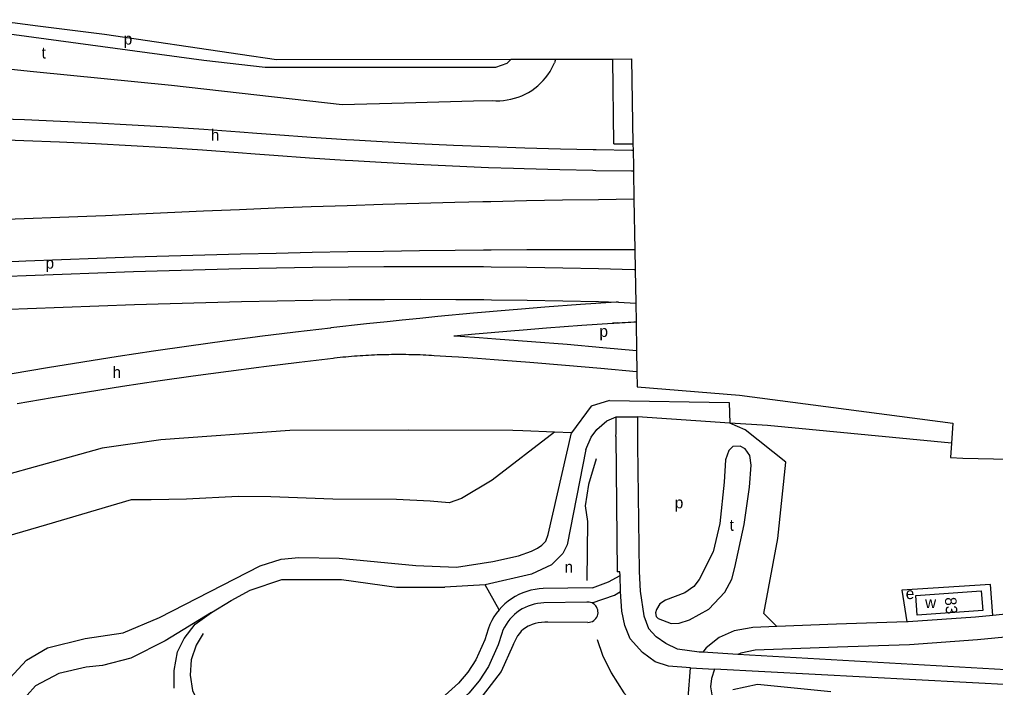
# Model space of a CAD drawing. Extents: x 159441 to 162086, y 388175 to 389787.
# Drawn here: x 160414.4 to 160755.3, y 389541.2 to 389774.4 of the extents above; entities that cross this region are included whole.
import ezdxf

# ---------------------------------------------------------------- set-up
doc = ezdxf.new("R2010")
doc.units = 0
for name, color, linetype in [('BLT_Basislijn', 7, 'Continuous'), ('BLT_Bebouwing', 7, 'Continuous'), ('BLT_Centroide', 7, 'Continuous'), ('BLT_Gemeentegrens', 7, 'Continuous'), ('BLT_Huisnummer', 7, 'Continuous'), ('BLT_Vlakafsluiter', 7, 'Continuous')]:
    doc.layers.add(name, color=color, linetype=linetype)

msp = doc.modelspace()

# ---------------------------------------------------------------- linework, layer by layer
at = {"layer": 'BLT_Basislijn'}
for p, q in [((160621.95, 389731.01), (160621.69, 389760.63)), ((160572.96, 389745.98), (160579.51, 389746.1)), ((160621.95, 389731.01), (160628.68, 389730.98)), ((160622.75, 389630.08), (160622.81, 389635.64)), ((160622.81, 389635.64), (160630.25, 389635.65)), ((160662.53, 389633.53), (160630.25, 389635.65)), ((160601.27, 389630.39), (160590.25, 389630.85)), ((160607.2, 389630.15), (160601.27, 389630.39)), ((160622.73, 389628.87), (160622.75, 389630.08)), ((160622.73, 389628.87), (160623.2, 389581.55)), ((160577.11, 389576.98), (160563, 389576.26)), ((160581.9, 389568.31), (160577.11, 389576.98)), ((160614.5, 389576.04), (160597.27, 389575.74)), ((160612.61, 389571.01), (160597.58, 389570.74)), ((160592.05, 389562.61), (160590.42, 389561.55)), ((160612.96, 389563.91), (160598.96, 389564.05)), ((160768.32, 389546.82), (160665.35, 389552.76))]:
    msp.add_line(p, q, dxfattribs=at)
for points in [[(160586.14, 389760.59), (160584.63, 389759.03), (160580.7, 389757.63), (160500.26, 389757.63), (160478.78, 389760.08), (160408.26, 389769.66), (160375.16, 389773.87)], [(160309.5, 389770.39), (160310.22, 389765.45), (160310.97, 389763.12), (160312.44, 389761.82), (160314.4, 389761.31), (160328.84, 389761.31), (160352.53, 389761.31), (160383.75, 389759.94), (160419.35, 389756.24), (160467.55, 389751.45), (160527.1, 389744.78), (160548.72, 389745.35), (160572.96, 389745.98)], [(160601.67, 389760.61), (160601.55, 389760.16), (160601.31, 389759.31)], [(160579.51, 389746.1), (160580.83, 389746.04), (160582.15, 389746.05), (160583.47, 389746.14), (160584.77, 389746.32), (160586.07, 389746.57), (160587.35, 389746.9), (160588.6, 389747.31), (160589.83, 389747.79), (160591.03, 389748.35), (160592.19, 389748.98), (160593.31, 389749.68), (160594.39, 389750.44), (160595.42, 389751.27), (160596.39, 389752.16), (160597.31, 389753.1), (160598.18, 389754.1), (160598.98, 389755.15), (160599.71, 389756.25), (160600.38, 389757.39), (160600.97, 389758.57), (160601.31, 389759.31)], [(160628.72, 389728.68), (160628.25, 389728.68), (160615.8, 389728.88), (160614.82, 389728.89), (160603.34, 389729.15), (160590.89, 389729.5), (160578.44, 389729.93), (160565.99, 389730.44), (160553.55, 389731.02), (160541.11, 389731.68), (160531.24, 389732.26), (160528.67, 389732.42), (160516.24, 389733.24), (160503.82, 389734.14), (160497.31, 389734.64), (160491.36, 389735.09), (160478.85, 389736), (160466.33, 389736.83), (160453.81, 389737.58), (160441.29, 389738.25), (160428.76, 389738.84), (160416.23, 389739.35), (160404.04, 389739.78)], [(160586.99, 389722.38), (160578.17, 389722.68), (160565.67, 389723.19), (160553.19, 389723.78), (160540.7, 389724.44), (160530.79, 389725.03), (160528.22, 389725.19), (160515.74, 389726.01), (160503.27, 389726.91), (160496.74, 389727.41), (160490.81, 389727.87), (160478.35, 389728.77), (160465.88, 389729.59), (160453.4, 389730.34), (160440.92, 389731.01), (160428.44, 389731.6), (160415.95, 389732.11), (160403.81, 389732.53)], [(160628.84, 389721.42), (160628.16, 389721.43), (160615.66, 389721.63), (160614.68, 389721.65), (160603.16, 389721.9), (160590.66, 389722.25), (160586.99, 389722.38)], [(160629.01, 389711.68), (160616.64, 389711.5), (160604.09, 389711.3), (160591.54, 389711.06), (160579, 389710.78), (160576.29, 389710.72), (160566.45, 389710.48), (160553.91, 389710.15), (160541.36, 389709.78), (160528.82, 389709.39), (160516.28, 389708.96), (160503.75, 389708.5), (160491.21, 389708.01), (160478.67, 389707.48), (160466.14, 389706.93), (160453.61, 389706.35), (160444.49, 389705.9), (160441.08, 389705.78), (160428.54, 389705.33), (160416.01, 389704.84), (160403.48, 389704.33)], [(160629.32, 389694), (160629.14, 389694), (160616.64, 389694.02), (160604.13, 389694.01), (160591.63, 389693.96), (160579.12, 389693.88), (160576.43, 389693.86), (160566.62, 389693.77), (160554.11, 389693.63), (160541.61, 389693.46), (160529.1, 389693.26), (160516.6, 389693.03), (160504.1, 389692.76), (160491.6, 389692.46), (160479.1, 389692.14), (160466.59, 389691.78), (160454.1, 389691.39), (160441.6, 389690.97), (160429.1, 389690.51), (160416.6, 389690.03), (160404.11, 389689.52)], [(160404.32, 389684.52), (160416.8, 389685.03), (160429.29, 389685.52), (160441.77, 389685.97), (160454.26, 389686.39), (160466.74, 389686.78), (160479.23, 389687.14), (160491.72, 389687.47), (160504.21, 389687.74), (160516.7, 389687.96), (160529.19, 389688.11), (160541.69, 389688.2), (160554.18, 389688.23), (160566.67, 389688.2), (160576.47, 389688.13), (160579.17, 389688.1), (160591.66, 389687.94), (160604.15, 389687.72), (160616.64, 389687.44), (160629.13, 389687.09), (160629.44, 389687.08)], [(160404.81, 389673.03), (160417.26, 389673.54), (160429.72, 389674.03), (160442.17, 389674.48), (160454.63, 389674.9), (160467.09, 389675.29), (160479.55, 389675.64), (160492.01, 389675.97), (160504.47, 389676.25), (160516.93, 389676.46), (160529.39, 389676.61), (160541.86, 389676.7), (160554.32, 389676.73), (160566.79, 389676.7), (160576.56, 389676.63), (160579.25, 389676.6), (160591.71, 389676.44), (160604.18, 389676.22), (160616.64, 389675.94), (160623.59, 389675.75)], [(160623.59, 389675.75), (160622.81, 389675.7), (160610.34, 389674.86), (160597.87, 389673.93), (160589.79, 389673.29), (160585.41, 389672.93), (160572.95, 389671.85), (160560.5, 389670.7), (160554.22, 389670.08), (160548.06, 389669.46), (160542.87, 389668.92), (160535.63, 389668.13), (160523.2, 389666.71), (160522.99, 389666.69), (160510.79, 389665.24), (160498.38, 389663.7), (160496.71, 389663.48), (160485.98, 389662.07), (160473.6, 389660.37), (160461.22, 389658.6), (160448.86, 389656.74), (160436.5, 389654.81), (160424.16, 389652.8), (160411.84, 389650.71)], [(160566.06, 389663.99), (160573.59, 389664.68), (160586.01, 389665.76), (160590.37, 389666.12), (160598.42, 389666.76), (160610.85, 389667.68), (160621.52, 389668.4), (160623.28, 389668.52), (160621.52, 389668.4), (160621.94, 389668.43), (160622.94, 389668.49), (160623.94, 389668.56), (160624.94, 389668.62), (160625.94, 389668.68), (160626.94, 389668.74), (160627.93, 389668.79), (160628.93, 389668.85), (160629.75, 389668.89)], [(160566.06, 389663.99), (160568.28, 389663.85), (160574.92, 389663.4), (160580.75, 389662.98), (160588.53, 389662.4), (160593.22, 389662.04), (160605.68, 389661.01), (160618.13, 389659.91), (160629.93, 389658.8)], [(160413.62, 389640.37), (160425.88, 389642.44), (160438.16, 389644.44), (160450.45, 389646.36), (160462.75, 389648.21), (160475.06, 389649.98), (160487.38, 389651.67), (160498.05, 389653.07), (160499.71, 389653.28), (160512.05, 389654.82), (160523.97, 389656.23), (160524.41, 389656.28), (160525.4, 389656.39), (160526.4, 389656.49), (160527.39, 389656.59), (160528.39, 389656.69), (160529.38, 389656.78), (160530.38, 389656.86), (160531.38, 389656.94), (160532.37, 389657.02), (160533.37, 389657.09), (160534.37, 389657.15), (160535.37, 389657.21), (160536.37, 389657.27), (160537.36, 389657.32), (160538.36, 389657.36), (160539.36, 389657.4), (160540.36, 389657.44), (160541.36, 389657.47), (160542.36, 389657.49), (160543.36, 389657.51), (160544.36, 389657.53), (160545.36, 389657.54), (160546.36, 389657.54), (160547.36, 389657.54), (160548.36, 389657.54), (160549.36, 389657.53), (160550.36, 389657.51), (160551.36, 389657.49), (160552.36, 389657.47), (160553.36, 389657.44), (160554.36, 389657.4), (160555.36, 389657.36), (160556.36, 389657.32), (160557.36, 389657.27), (160558.35, 389657.21), (160559.25, 389657.16)], [(160559.25, 389657.16), (160565.46, 389656.77), (160567.8, 389656.61), (160574.41, 389656.16), (160580.23, 389655.75), (160587.97, 389655.17), (160592.65, 389654.81), (160605.06, 389653.79), (160617.47, 389652.69), (160629.88, 389651.52), (160630.05, 389651.5)], [(160620.43, 389641.37), (160614.05, 389639.44), (160607.2, 389630.15)], [(160620.43, 389641.37), (160662.27, 389640.67), (160662.53, 389633.53)], [(160612.25, 389624.31), (160614.08, 389628.57), (160616.07, 389631.27), (160619.5, 389634.28), (160622.81, 389635.64)], [(160630.25, 389635.65), (160630.3, 389627.22)], [(160739.92, 389626.54), (160675.68, 389632.67), (160662.53, 389633.53)], [(160678.88, 389562.46), (160674.32, 389567.03), (160679.31, 389593.25), (160682.02, 389619.92), (160667.89, 389631.18), (160662.53, 389633.53)], [(160601.27, 389630.39), (160579.47, 389613.62), (160568.82, 389607.15), (160564.51, 389605.67), (160557.84, 389606.23), (160546.1, 389606.84), (160523.85, 389606.95), (160502.19, 389607.73), (160490.81, 389607.84), (160472.72, 389606.91), (160460.44, 389606.77), (160453.42, 389606.77), (160423.89, 389597.96), (160404.15, 389592.23)], [(160408.17, 389541.3), (160416.84, 389550.74), (160424.25, 389555.01), (160437.38, 389558.27), (160450.65, 389560.23), (160463.34, 389565.62), (160498.44, 389583.72), (160505.77, 389586.04), (160511.99, 389586.55), (160526.12, 389586.33), (160552.82, 389583.79), (160567.09, 389583.25), (160579.74, 389585.24), (160588.74, 389587.2), (160593.28, 389588.83), (160595.3, 389589.81), (160596.87, 389590.89), (160598.22, 389592.23), (160599.09, 389594.65), (160607.2, 389630.15)], [(160590.25, 389630.85), (160586.75, 389630.93), (160550.22, 389631.01), (160508.79, 389630.94), (160463.84, 389627.69), (160443.29, 389624.78), (160435.33, 389622.54)], [(160630.3, 389627.22), (160630.31, 389625.95)], [(160612.25, 389624.31), (160605.74, 389590.99), (160604.14, 389587.95), (160600.24, 389584.02), (160593.23, 389580.79), (160577.11, 389576.98)], [(160630.31, 389625.95), (160630.81, 389581.71), (160631.15, 389574.85)], [(160666.12, 389625.47), (160663.59, 389625.31), (160662.19, 389623.93), (160660.99, 389620.63), (160660.57, 389612.89), (160658.96, 389598.46), (160656.68, 389588.53), (160651.84, 389578.86), (160649.9, 389576.45), (160646.82, 389574.28), (160640.04, 389571.68), (160638.01, 389570.4), (160636.9, 389568.46), (160636.49, 389567.29), (160636.74, 389566.03), (160637.51, 389565.27)], [(160660.78, 389574.43), (160663.23, 389579), (160664.27, 389583.11), (160667.47, 389598.14), (160669.32, 389611.17), (160669.94, 389618.77), (160669.54, 389622.24), (160667.91, 389624.51), (160666.12, 389625.47)], [(160435.33, 389622.54), (160408.56, 389615.14), (160385.5, 389605.96), (160364.33, 389592.24), (160345.18, 389582), (160331.29, 389576.51), (160312.03, 389571.36), (160292.43, 389569.68), (160273.62, 389570.35), (160257.61, 389573.71), (160211.13, 389589.28), (160174.96, 389593.76), (160098.47, 389601.03), (160043.82, 389605.07), (159988.95, 389605.07)], [(160615.77, 389621.03), (160613.14, 389612.1), (160612.01, 389604.63), (160612.84, 389599.11), (160612.57, 389578.58)], [(160905.66, 389583.02), (160868.48, 389575.06), (160828.46, 389567.64), (160793.52, 389562.41), (160773.15, 389560.18), (160748.98, 389557.78), (160725.21, 389556.1), (160700.05, 389555.29), (160671.4, 389554.17), (160666.39, 389553.23), (160665.35, 389552.76)], [(160614.5, 389576.04), (160620.12, 389578.04), (160624.15, 389580.33)], [(160624.15, 389580.33), (160624.12, 389581.57), (160623.2, 389581.55)], [(160624.31, 389574.67), (160624.15, 389580.33)], [(160481.43, 389567.42), (160488.36, 389571.57), (160494.95, 389575.21), (160506.06, 389578.89), (160526.88, 389578.89), (160546.06, 389576.26), (160563, 389576.26)], [(160597.27, 389575.74), (160595.96, 389575.66), (160594.49, 389575.46), (160593.03, 389575.16), (160591.6, 389574.76), (160590.2, 389574.26), (160588.83, 389573.66), (160587.52, 389572.97), (160586.26, 389572.19), (160585.05, 389571.32), (160583.91, 389570.37), (160582.84, 389569.33), (160581.9, 389568.31)], [(160754.35, 389566.36), (160753.5, 389577.19), (160722.56, 389575.16), (160724.26, 389564.08)], [(160614.4, 389570.7), (160622.21, 389573.47), (160624.31, 389574.67)], [(160653.91, 389525.25), (160650.26, 389529.89), (160647.92, 389537.63), (160648.79, 389548.02), (160641.12, 389548.67), (160636.42, 389550.2), (160631.98, 389553.36), (160627.71, 389558.13), (160625.84, 389562.88), (160624.74, 389567.87), (160624.31, 389574.67)], [(160631.15, 389574.85), (160632.52, 389566.26), (160634.13, 389561.75)], [(160637.51, 389565.27), (160638.93, 389564.7), (160642, 389563.52), (160644.83, 389563.64), (160648.44, 389564.81), (160655.17, 389568.55), (160660.78, 389574.43)], [(160597.58, 389570.74), (160596.44, 389570.68), (160595.32, 389570.53), (160594.21, 389570.3), (160593.11, 389569.99), (160592.05, 389569.61), (160591.01, 389569.16), (160590, 389568.63), (160589.04, 389568.03), (160588.12, 389567.37), (160587.25, 389566.64), (160586.43, 389565.85), (160585.67, 389565.01), (160584.97, 389564.12), (160584.34, 389563.18), (160583.77, 389562.2), (160583.27, 389561.18), (160582.83, 389560.08)], [(160614.4, 389570.7), (160613.9, 389570.89), (160613.38, 389570.99), (160612.85, 389571.02), (160612.61, 389571.01)], [(160612.96, 389563.91), (160613.49, 389563.96), (160614.01, 389564.08), (160614.51, 389564.28), (160614.96, 389564.56), (160615.38, 389564.89), (160615.73, 389565.29), (160616.03, 389565.74), (160616.25, 389566.22), (160616.4, 389566.73), (160616.47, 389567.26), (160616.46, 389567.79), (160616.37, 389568.32), (160616.21, 389568.82), (160615.97, 389569.3), (160615.66, 389569.74), (160615.29, 389570.12), (160614.87, 389570.44), (160614.4, 389570.7)], [(160795.59, 389570.81), (160792.49, 389570.34), (160772.33, 389568.14), (160754.35, 389566.36)], [(160481.43, 389567.42), (160465.31, 389557.49), (160453.34, 389551.39), (160443.39, 389548.82), (160437.75, 389548.31), (160428.15, 389546.06), (160420.07, 389541.8), (160414.23, 389535.28), (160410.4, 389517.69), (160405.5, 389509.12), (160402.38, 389505.22), (160392.13, 389506.37)], [(160468.41, 389540.92), (160468.41, 389547.15), (160469.59, 389553.64), (160471.91, 389558.26), (160475.79, 389563.27), (160481.43, 389567.42)], [(160581.9, 389568.31), (160580.92, 389567.06), (160580.09, 389565.83), (160579.35, 389564.54), (160578.7, 389563.2), (160578.05, 389561.52)], [(160754.35, 389566.36), (160748.3, 389565.76), (160724.8, 389564.09), (160724.26, 389564.08)], [(160598.96, 389564.05), (160597.84, 389564.03), (160596.71, 389563.93), (160595.6, 389563.76), (160594.51, 389563.5), (160593.43, 389563.17), (160592.39, 389562.76), (160592.05, 389562.61)], [(160669.93, 389562.03), (160663.99, 389560.92), (160658.81, 389558.61), (160654.19, 389555.06), (160653.1, 389553.47)], [(160678.88, 389562.46), (160670.51, 389562.14), (160669.93, 389562.03)], [(160724.26, 389564.08), (160699.76, 389563.28), (160678.88, 389562.46)], [(160478.55, 389560), (160476.08, 389556.02), (160474.41, 389550.88), (160474, 389545.49), (160474.86, 389540.16), (160481.04, 389526.71), (160495.55, 389499.3), (160499.73, 389487.62), (160500.56, 389481.57), (160499.69, 389475.53), (160496.75, 389467.95), (160482.78, 389444.2), (160470.63, 389429.55), (160468.1, 389428.23), (160465.46, 389427.99), (160462.41, 389428.91), (160458.27, 389431.33)], [(160578.05, 389561.52), (160576.94, 389557.84), (160573.77, 389550.87), (160570.97, 389546.5), (160567.74, 389542.74), (160558.43, 389534.33), (160550.56, 389529.34), (160537.35, 389522.64), (160534.23, 389520.17), (160529.96, 389516.03), (160526.51, 389510.69), (160519.54, 389497.85), (160508.28, 389473.12)], [(160582.83, 389560.08), (160581.63, 389556.08), (160578.17, 389548.47), (160574.99, 389543.51), (160571.33, 389539.24), (160561.47, 389530.34), (160553.04, 389524.99), (160540.06, 389518.41), (160537.53, 389516.41), (160533.85, 389512.84), (160530.82, 389508.14), (160524.02, 389495.61), (160512.51, 389470.47)], [(160590.42, 389561.55), (160589.68, 389560.82), (160589.01, 389560.04), (160588.39, 389559.2), (160587.84, 389558.33), (160587.37, 389557.41), (160586.96, 389556.46), (160586.74, 389555.83)], [(160653.1, 389553.47), (160651.74, 389553.55), (160644.21, 389554.6), (160640.17, 389556.6), (160636.73, 389558.93), (160634.13, 389561.75)], [(160586.74, 389555.83), (160582.63, 389546.79), (160573.72, 389535.17), (160567.67, 389529.45), (160566.08, 389528.25)], [(160616.2, 389557.93), (160618.05, 389552.5), (160621.02, 389546.29), (160625.45, 389539.28), (160629.87, 389534.38), (160634.45, 389531.09), (160639.17, 389529.12)], [(160780.23, 389541.09), (160657.14, 389547.54), (160656.1, 389544.28), (160655.78, 389541.39), (160656.45, 389537.21), (160657.89, 389534.52)], [(160663.56, 389540.47), (160672.17, 389542.33), (160697.75, 389539.8)]]:
    msp.add_lwpolyline(points, dxfattribs=at)
at = {"layer": 'BLT_Bebouwing'}
msp.add_lwpolyline([(160727.43, 389573.34), (160750.33, 389574.99), (160750.82, 389568.13), (160727.94, 389566.5)], close=True, dxfattribs=at)
at = {"layer": 'BLT_Gemeentegrens'}
for points in [[(160385.53, 389774.41), (160397.29, 389773.2), (160400.95, 389772.73), (160411.95, 389773.35), (160420.8, 389772.23), (160444.09, 389769.27), (160491.51, 389762.36), (160504.24, 389760.51), (160586.14, 389760.59)], [(160586.14, 389760.59), (160601.67, 389760.61)], [(160601.67, 389760.61), (160611.38, 389760.62), (160621.69, 389760.63)], [(160621.69, 389760.63), (160628.16, 389760.64), (160628.68, 389730.98)], [(160628.68, 389730.98), (160628.72, 389728.68)], [(160628.72, 389728.68), (160628.81, 389723.09), (160628.84, 389721.42)], [(160628.84, 389721.42), (160629.01, 389711.68)], [(160629.01, 389711.68), (160629.32, 389694)], [(160629.32, 389694), (160629.44, 389687.08)], [(160629.44, 389687.08), (160629.64, 389675.42)], [(160629.64, 389675.42), (160629.75, 389668.89)], [(160629.75, 389668.89), (160629.93, 389658.8)], [(160629.93, 389658.8), (160630.05, 389651.5)], [(160630.05, 389651.5), (160630.15, 389646.16), (160665.84, 389643.23), (160740.4, 389633.44), (160739.92, 389626.54)], [(160739.92, 389626.54), (160739.57, 389621.51), (160743.83, 389621.29), (160749.27, 389621.1), (160754.62, 389620.98), (160761.2, 389620.9)]]:
    msp.add_lwpolyline(points, dxfattribs=at)
at = {"layer": 'BLT_Vlakafsluiter'}
for p, q in [((160665.35, 389552.76), (160653.1, 389553.47)), ((160648.79, 389548.02), (160657.14, 389547.54))]:
    msp.add_line(p, q, dxfattribs=at)
msp.add_lwpolyline([(160623.59, 389675.75), (160629.64, 389675.42)], dxfattribs=at)

# ---------------------------------------------------------------- texts
at = {"layer": 'BLT_Centroide'}
for s, p in [('p', (160450.84, 389765.67)), ('t', (160422.16, 389760.8)), ('h', (160481.24, 389732.07)), ('p', (160423.52, 389687.43)), ('p', (160616.97, 389663.6)), ('h', (160446.91, 389649.26)), ('p', (160643.27, 389603.75)), ('t', (160662.43, 389595.89)), ('n', (160604.77, 389581.28)), ('e', (160723.94, 389572.06)), ('w', (160730.69, 389568.89))]:
    msp.add_text(s, height=4, dxfattribs=at).set_placement(p)
at = {"layer": 'BLT_Huisnummer'}
msp.add_text('83', height=4, rotation=274.4703, dxfattribs=at).set_placement((160737.57, 389572.6))

doc.saveas('drawing.dxf')
